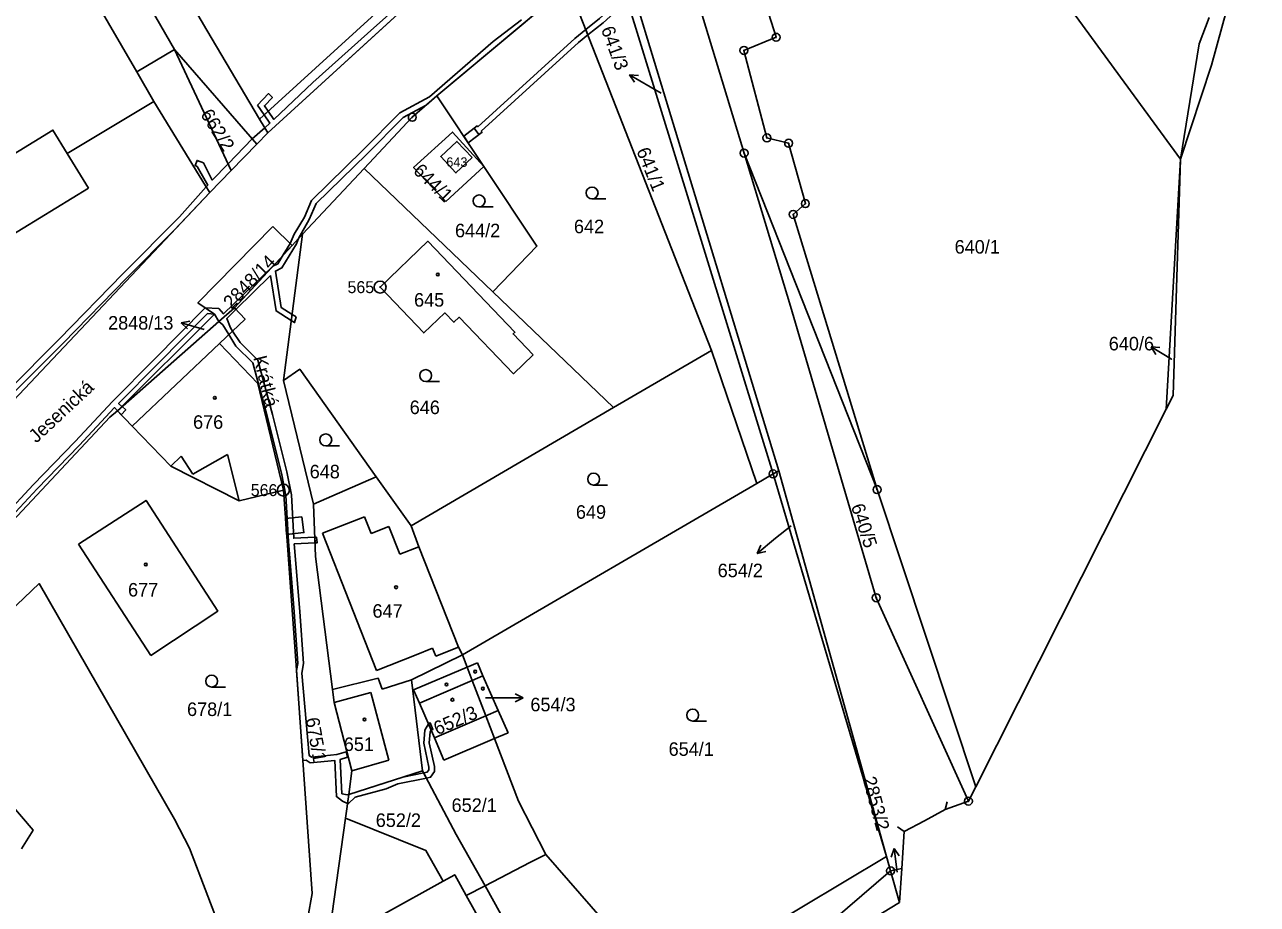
# Model space of a CAD drawing. Extents: x -562167 to -556918, y -1077891 to -1070763.
# Drawn here: x -558343.8 to -558188.7, y -1073978.7 to -1073868.1 of the extents above; entities that cross this region are included whole.
import ezdxf

# ---------------------------------------------------------------- set-up
doc = ezdxf.new("R2010")
doc.units = 0
for name, color, linetype in [('Hranice parcel', 7, 'Continuous'), ('Parcelní čísla', 7, 'Continuous'), ('Pop  PČ popisy', 7, 'Continuous'), ('Vnitřní kresba', 7, 'Continuous'), ('Věcná břemena k části', 7, 'Continuous'), ('Značky bodu BP', 7, 'Continuous'), ('Značky budov', 7, 'Continuous'), ('Značky kultur', 7, 'Continuous')]:
    doc.layers.add(name, color=color, linetype=linetype)

msp = doc.modelspace()

# ---------------------------------------------------------------- linework, layer by layer
at = {"layer": 'Hranice parcel'}
for p, q in [((-558314.24, -1073879.94), (-558285.48, -1073853.73)), ((-558313.21, -1073881.65), (-558284.1, -1073855.11)), ((-558249.64, -1073924.56), (-558269.88, -1073858.8)), ((-558275.37, -1073863.16), (-558291.95, -1073877.01)), ((-558257.4, -1073909.04), (-558275.37, -1073863.16)), ((-558196.04, -1073870.48), (-558194.77, -1073867.18)), ((-558198.38, -1073884.99), (-558196.04, -1073870.48)), ((-558324.94, -1073871.18), (-558314.6, -1073883.08)), ((-558324.94, -1073871.18), (-558317.81, -1073886.4)), ((-558314.24, -1073879.94), (-558313.21, -1073881.65)), ((-558314.6, -1073883.08), (-558313.21, -1073881.65)), ((-558338.45, -1073884.25), (-558335.77, -1073888.63)), ((-558317.81, -1073886.4), (-558314.6, -1073883.08)), ((-558253.3, -1073884.22), (-558236.57, -1073926.53)), ((-558200.2, -1073916.42), (-558198.38, -1073884.99)), ((-558199.34, -1073914.71), (-558198.38, -1073884.99)), ((-558317.81, -1073886.4), (-558320.51, -1073889.19)), ((-558301.08, -1073886.15), (-558308.85, -1073894.4)), ((-558301.08, -1073886.15), (-558284.89, -1073901.67)), ((-558320.51, -1073889.19), (-558346.61, -1073916.81)), ((-558312.57, -1073893.43), (-558310.16, -1073895.82)), ((-558308.85, -1073894.4), (-558311.22, -1073912.8)), ((-558308.85, -1073894.4), (-558310.16, -1073895.82)), ((-558310.16, -1073895.82), (-558317.41, -1073903.67)), ((-558284.89, -1073901.67), (-558269.73, -1073916.2)), ((-558332.13, -1073916.61), (-558319.93, -1073904.48)), ((-558319.93, -1073904.48), (-558319.35, -1073905.37)), ((-558317.41, -1073903.67), (-558319.35, -1073905.37)), ((-558319.35, -1073905.37), (-558332.13, -1073916.61)), ((-558269.73, -1073916.2), (-558257.4, -1073909.04)), ((-558251.68, -1073925.75), (-558257.4, -1073909.04)), ((-558311.22, -1073912.8), (-558307.45, -1073928.36)), ((-558200.2, -1073916.42), (-558199.34, -1073914.71)), ((-558295.19, -1073931.09), (-558269.73, -1073916.2)), ((-558224.15, -1073963.88), (-558200.2, -1073916.42)), ((-558249.64, -1073924.56), (-558251.68, -1073925.75)), ((-558248.93, -1073924.15), (-558249.64, -1073924.56)), ((-558235.37, -1073972.67), (-558249.64, -1073924.56)), ((-558235.37, -1073972.67), (-558248.93, -1073924.15)), ((-558299.56, -1073924.94), (-558307.45, -1073928.36)), ((-558299.56, -1073924.94), (-558295.19, -1073931.09)), ((-558288.73, -1073947.3), (-558251.68, -1073925.75)), ((-558224.15, -1073963.88), (-558236.57, -1073926.53)), ((-558337.04, -1073933.39), (-558327.91, -1073947.4)), ((-558295.14, -1073950.45), (-558288.73, -1073947.3)), ((-558288.14, -1073948.85), (-558288.73, -1073947.3)), ((-558294.88, -1073951.71), (-558288.14, -1073948.85)), ((-558288.14, -1073948.85), (-558286.85, -1073948.3)), ((-558305.07, -1073951.67), (-558299.33, -1073950.24)), ((-558299.33, -1073950.24), (-558298.83, -1073951.6)), ((-558298.83, -1073951.6), (-558295.14, -1073950.45)), ((-558293.73, -1073961.88), (-558295.14, -1073950.45)), ((-558282.96, -1073957.11), (-558284.69, -1073957.84)), ((-558284.69, -1073957.84), (-558291.06, -1073960.55)), ((-558303.03, -1073964.86), (-558293.73, -1073961.88)), ((-558303.03, -1073964.86), (-558303.45, -1073967.84)), ((-558225.07, -1073965.7), (-558224.15, -1073963.88)), ((-558263.41, -1073989.38), (-558278.22, -1073972.4)), ((-558235.37, -1073972.67), (-558263.41, -1073989.38)), ((-558234.87, -1073974.46), (-558235.37, -1073972.67)), ((-558233.47, -1073974.16), (-558234.87, -1073974.46)), ((-558233.75, -1073978.45), (-558233.47, -1073974.16)), ((-558253.19, -1073990.14), (-558234.87, -1073974.46)), ((-558234.87, -1073974.46), (-558233.75, -1073978.45)), ((-558288.25, -1073977.57), (-558285.87, -1073976.34)), ((-558233.75, -1073978.45), (-558253.19, -1073990.14))]:
    msp.add_line(p, q, dxfattribs=at)
for points in [[(-558314.24, -1073879.94), (-558320.89, -1073868.76), (-558340.76, -1073834.86), (-558348.5, -1073821.82)], [(-558345.59, -1073836.5), (-558334.83, -1073854.01), (-558324.94, -1073871.18)], [(-558198.38, -1073884.99), (-558205.48, -1073875.29), (-558233.19, -1073837.37)], [(-558236.57, -1073926.53), (-558247.12, -1073891.92), (-558245.59, -1073890.56), (-558247.69, -1073882.97), (-558250.43, -1073882.3), (-558253.31, -1073871.31), (-558249.26, -1073869.66), (-558255.29, -1073850.69)], [(-558198.38, -1073884.99), (-558194.49, -1073873.18), (-558188.73, -1073852.02)], [(-558262.87, -1073855.26), (-558261.45, -1073857.31), (-558253.3, -1073884.22)], [(-558269.65, -1073858.62), (-558268.22, -1073860.76), (-558248.93, -1073924.15)], [(-558338.45, -1073884.25), (-558327.55, -1073877.72), (-558321.04, -1073888.34), (-558320.51, -1073889.19)], [(-558291.95, -1073877.01), (-558295.03, -1073879.71), (-558301.08, -1073886.15)], [(-558291.95, -1073877.01), (-558286.04, -1073885.88), (-558279.35, -1073895.9), (-558284.89, -1073901.67)], [(-558351.14, -1073887.98), (-558340.24, -1073881.33), (-558338.45, -1073884.25)], [(-558290.83, -1073890.29), (-558286.04, -1073885.88), (-558289.99, -1073881.57), (-558294.86, -1073886.04), (-558290.83, -1073890.29)], [(-558287.5, -1073884.78), (-558289.42, -1073882.74), (-558291.46, -1073884.66), (-558289.54, -1073886.7), (-558287.5, -1073884.78)], [(-558253.3, -1073884.22), (-558247.46, -1073903.48), (-558236.67, -1073940.12), (-558225.07, -1073965.7)], [(-558335.77, -1073888.63), (-558354.31, -1073899.95), (-558358.76, -1073892.63)], [(-558319.93, -1073904.48), (-558322.01, -1073903.04), (-558312.57, -1073893.43)], [(-558279.83, -1073909.58), (-558282.35, -1073906.96), (-558282.13, -1073906.75), (-558293.07, -1073895.3), (-558299.08, -1073901.07), (-558293.59, -1073906.83), (-558290.93, -1073904.3), (-558289.79, -1073905.49), (-558289.15, -1073904.86), (-558282.29, -1073911.96), (-558279.83, -1073909.58)], [(-558311.25, -1073926.59), (-558314.47, -1073913.2), (-558319.27, -1073908.14), (-558316.06, -1073905.09), (-558317.41, -1073903.67)], [(-558311.22, -1073912.8), (-558309.19, -1073911.4), (-558299.56, -1073924.94)], [(-558332.13, -1073916.61), (-558333.06, -1073917.43), (-558358.23, -1073944.24)], [(-558332.13, -1073916.61), (-558330.26, -1073918.56), (-558325.41, -1073923.59), (-558316.82, -1073927.94), (-558311.25, -1073926.59)], [(-558311.25, -1073926.59), (-558309.63, -1073948.61), (-558307.63, -1073977.31), (-558308.72, -1073983.35)], [(-558327.91, -1073947.4), (-558319.5, -1073941.8), (-558328.51, -1073927.89), (-558337.04, -1073933.39)], [(-558307.45, -1073928.36), (-558307.2, -1073934.94), (-558305.07, -1073951.67)], [(-558288.73, -1073947.3), (-558289.23, -1073946.35), (-558294.2, -1073933.7), (-558295.19, -1073931.09)], [(-558318.45, -1073983.66), (-558323.04, -1073971.62), (-558324.95, -1073967.98), (-558341.99, -1073938.35), (-558353.33, -1073949.15), (-558356.6, -1073946.5), (-558357.65, -1073945.06), (-558358.23, -1073944.24)], [(-558284.69, -1073957.84), (-558285.79, -1073954.96), (-558287.5, -1073950.52), (-558288.14, -1073948.85)], [(-558286.85, -1073948.3), (-558286.14, -1073949.93), (-558284.22, -1073954.28), (-558282.96, -1073957.11)], [(-558305.07, -1073951.67), (-558304.86, -1073953.3), (-558302.62, -1073961.89), (-558303.03, -1073964.86)], [(-558291.06, -1073960.55), (-558292.23, -1073957.74), (-558294.14, -1073953.38), (-558294.88, -1073951.71)], [(-558278.22, -1073972.4), (-558281.68, -1073965.69), (-558284.69, -1073957.84)], [(-558344.21, -1073971.69), (-558342.73, -1073969.34), (-558350.88, -1073959.88)], [(-558293.73, -1073961.88), (-558289.52, -1073969.88), (-558285.87, -1073976.34)], [(-558225.07, -1073965.7), (-558228.02, -1073966.75), (-558230.6, -1073968.18), (-558233.17, -1073969.5), (-558233.47, -1073974.16)], [(-558303.45, -1073967.84), (-558308.83, -1074006.47), (-558312.78, -1074021.71)], [(-558303.45, -1073967.84), (-558293.31, -1073971.91), (-558291.14, -1073975.75)], [(-558285.87, -1073976.34), (-558280.24, -1073973.43), (-558278.22, -1073972.4)], [(-558288.25, -1073977.57), (-558283.44, -1073986.18), (-558292.2, -1073991.06), (-558293.07, -1073991.54), (-558296.09, -1073985.97), (-558295.24, -1073985.53), (-558298.42, -1073979.76), (-558291.14, -1073975.75)], [(-558291.14, -1073975.75), (-558289.7, -1073974.96), (-558288.25, -1073977.57)], [(-558285.87, -1073976.34), (-558274.26, -1073997.35), (-558271.91, -1074001.58)]]:
    msp.add_lwpolyline(points, dxfattribs=at)
at = {"layer": 'Pop  PČ popisy'}
for p, q in [((-558265.1, -1073875.88), (-558267.7, -1073874.38)), ((-558267.7, -1073874.38), (-558266.58, -1073874.45)), ((-558267.7, -1073874.38), (-558267.08, -1073875.31)), ((-558263.74, -1073876.68), (-558265.1, -1073875.88)), ((-558324.11, -1073905.56), (-558323.01, -1073905.36)), ((-558321.23, -1073906.39), (-558324.11, -1073905.56)), ((-558324.11, -1073905.56), (-558323.29, -1073906.32)), ((-558199.52, -1073910.12), (-558202.09, -1073908.57)), ((-558202.09, -1073908.57), (-558200.98, -1073908.66)), ((-558202.09, -1073908.57), (-558201.49, -1073909.52)), ((-558199.48, -1073910.15), (-558199.52, -1073910.12)), ((-558247.39, -1073931.1), (-558249.33, -1073932.65)), ((-558249.33, -1073932.65), (-558251.66, -1073934.54)), ((-558251.66, -1073934.54), (-558251.2, -1073933.52)), ((-558251.66, -1073934.54), (-558250.57, -1073934.3)), ((-558281.08, -1073952.7), (-558282.08, -1073952.2)), ((-558284.08, -1073952.7), (-558285.81, -1073952.7)), ((-558284.08, -1073952.7), (-558281.08, -1073952.7)), ((-558281.08, -1073952.7), (-558282.08, -1073953.2)), ((-558234.42, -1073971.66), (-558234.79, -1073972.72)), ((-558234.05, -1073974.64), (-558234.42, -1073971.66)), ((-558234.42, -1073971.66), (-558233.8, -1073972.59))]:
    msp.add_line(p, q, dxfattribs=at)
at = {"layer": 'Vnitřní kresba'}
for p, q in [((-558339.6, -1073856.96), (-558329.68, -1073874.01)), ((-558329.68, -1073874.01), (-558324.94, -1073871.18)), ((-558329.68, -1073874.01), (-558327.55, -1073877.72)), ((-558330.26, -1073918.56), (-558319.27, -1073908.14)), ((-558325.41, -1073923.59), (-558324.09, -1073922.34)), ((-558324.09, -1073922.34), (-558322.62, -1073924.58)), ((-558322.62, -1073924.58), (-558318.26, -1073922.11)), ((-558318.26, -1073922.11), (-558316.82, -1073927.94)), ((-558306.32, -1073932.02), (-558301.04, -1073929.94)), ((-558301.04, -1073929.94), (-558300.21, -1073932.04)), ((-558306.32, -1073932.02), (-558299.54, -1073949.25)), ((-558300.21, -1073932.04), (-558298, -1073931.17)), ((-558298, -1073931.17), (-558296.62, -1073934.66)), ((-558296.62, -1073934.66), (-558294.2, -1073933.7)), ((-558292.08, -1073947.46), (-558289.23, -1073946.35)), ((-558299.54, -1073949.25), (-558294.56, -1073947.29)), ((-558294.56, -1073947.29), (-558292.47, -1073946.47)), ((-558292.47, -1073946.47), (-558292.08, -1073947.46)), ((-558294.14, -1073953.38), (-558287.5, -1073950.52)), ((-558287.5, -1073950.52), (-558286.14, -1073949.93)), ((-558304.86, -1073953.3), (-558300.26, -1073952.05)), ((-558300.26, -1073952.05), (-558297.99, -1073960.54)), ((-558285.79, -1073954.96), (-558292.23, -1073957.74)), ((-558285.79, -1073954.96), (-558284.22, -1073954.28)), ((-558302.62, -1073961.89), (-558297.99, -1073960.54)), ((-558227.73, -1073965.79), (-558228.02, -1073966.75)), ((-558234, -1073968.94), (-558233.17, -1073969.5))]:
    msp.add_line(p, q, dxfattribs=at)
at = {"layer": 'Věcná břemena k části'}
for points in [[(-558284.81, -1073854.4), (-558285.48, -1073853.73), (-558285.54, -1073854.16), (-558289.79, -1073858.61), (-558296.25, -1073864.25), (-558296.11, -1073865.1), (-558300.68, -1073869.18), (-558307.54, -1073875.35), (-558312.43, -1073879.98), (-558313.15, -1073878.95), (-558313.66, -1073879.41), (-558312.94, -1073880.45), (-558313.59, -1073881.02), (-558315.18, -1073882.41), (-558314.6, -1073883.08), (-558313.21, -1073881.65), (-558295.35, -1073865.37), (-558295.49, -1073864.52), (-558289.31, -1073859.11)], [(-558273.21, -1073868.68), (-558272.94, -1073869.36), (-558271.04, -1073867.84), (-558268.77, -1073865.8), (-558267.85, -1073865.38), (-558268.06, -1073864.71), (-558269.15, -1073865.2), (-558271.5, -1073867.3)], [(-558288.56, -1073882.09), (-558288.01, -1073882.93), (-558286.26, -1073881.59), (-558286.35, -1073881.47), (-558274.14, -1073870.32), (-558272.94, -1073869.36), (-558273.21, -1073868.68), (-558274.6, -1073869.79), (-558286.78, -1073880.91), (-558286.88, -1073880.79)], [(-558286.35, -1073881.47), (-558274.14, -1073870.32), (-558272.94, -1073869.36), (-558273.21, -1073868.68), (-558274.6, -1073869.79), (-558286.78, -1073880.91), (-558286.88, -1073880.79), (-558287.27, -1073881.1), (-558286.66, -1073881.89), (-558286.26, -1073881.59)], [(-558314.51, -1073878.19), (-558313.66, -1073879.41), (-558313.15, -1073878.95), (-558313.63, -1073878.27), (-558312.63, -1073877.21), (-558313.14, -1073876.73)], [(-558312.87, -1073899.61), (-558312.16, -1073904.06), (-558310.25, -1073905.26), (-558310.15, -1073904.5), (-558311.52, -1073903.64), (-558312.25, -1073899.05), (-558311.44, -1073898.66), (-558309.61, -1073895.64), (-558309.36, -1073894.95), (-558310.16, -1073895.82), (-558311.27, -1073897.02), (-558311.94, -1073898.12), (-558312.57, -1073898.42), (-558317.41, -1073903.67), (-558317.22, -1073903.87)], [(-558318.87, -1073905.82), (-558318.11, -1073907.04), (-558317.63, -1073906.59), (-558317.89, -1073906.2), (-558318.38, -1073905.01), (-558317.22, -1073903.87), (-558317.41, -1073903.67), (-558319.35, -1073905.37)], [(-558309.66, -1073904.81), (-558310.15, -1073904.5), (-558310.25, -1073905.26), (-558309.83, -1073905.52)], [(-558303.19, -1073965.98), (-558303.03, -1073964.86), (-558303.19, -1073964.89), (-558303.89, -1073964.76), (-558304.09, -1073960.45), (-558303.19, -1073960.17), (-558303.37, -1073959.49), (-558304.52, -1073959.85), (-558307.71, -1073960.15), (-558307.99, -1073959.97), (-558308.93, -1073949.59), (-558308.71, -1073948.41), (-558309.18, -1073941.85), (-558309.89, -1073933.35), (-558307.27, -1073933.22), (-558307.29, -1073932.52), (-558309.94, -1073932.65), (-558310.22, -1073927.2), (-558310.8, -1073924.31), (-558312.62, -1073917.1), (-558314.46, -1073910.24), (-558316.69, -1073908.03), (-558317.63, -1073906.59), (-558318.11, -1073907.04), (-558317.23, -1073908.47), (-558315.08, -1073910.6), (-558313.3, -1073917.28), (-558311.48, -1073924.47), (-558310.92, -1073927.28), (-558310.62, -1073933.03), (-558309.88, -1073941.91), (-558309.41, -1073948.37), (-558309.58, -1073949.28), (-558308.84, -1073959.9), (-558308.79, -1073960.6), (-558308.4, -1073960.54), (-558307.89, -1073960.87), (-558304.78, -1073960.57), (-558304.57, -1073965.12), (-558303.83, -1073965.69)], [(-558331.54, -1073916.09), (-558332.13, -1073916.61), (-558331.64, -1073917.12), (-558331.07, -1073916.51)], [(-558308.91, -1073929.93), (-558310.99, -1073930.17), (-558310.84, -1073932.18), (-558308.67, -1073931.92)], [(-558307.09, -1073932.51), (-558307.29, -1073932.52), (-558307.27, -1073933.22), (-558306.99, -1073933.21)], [(-558293.01, -1073955.97), (-558293.47, -1073956.78), (-558293.6, -1073958.39), (-558292.94, -1073961.41), (-558292.95, -1073961.76), (-558293.16, -1073962.05), (-558293.59, -1073962.14), (-558293.25, -1073962.79), (-558292.74, -1073962.69), (-558292.25, -1073961.98), (-558292.24, -1073961.35), (-558292.9, -1073958.35), (-558292.79, -1073957), (-558292.66, -1073956.77), (-558292.43, -1073956.67), (-558292.78, -1073955.87)], [(-558298.31, -1073964.16), (-558296.87, -1073963.52), (-558293.25, -1073962.79), (-558293.59, -1073962.14), (-558296.23, -1073962.68), (-558303.03, -1073964.86), (-558303.19, -1073965.98), (-558303.04, -1073965.99), (-558302.21, -1073965.18)]]:
    msp.add_lwpolyline(points, close=True, dxfattribs=at)
for points in [[(-558281.31, -1073867.46), (-558284.87, -1073870.2), (-558292.85, -1073877.16), (-558296.62, -1073879.16), (-558301.24, -1073883.83), (-558307.72, -1073890.17), (-558308.61, -1073892.26), (-558309.9, -1073894.39), (-558310.4, -1073895.58), (-558311.27, -1073897.02), (-558310.16, -1073895.82), (-558309.36, -1073894.95), (-558307.99, -1073892.58), (-558307.14, -1073890.57), (-558300.74, -1073884.33), (-558296.2, -1073879.72), (-558293.29, -1073878.18), (-558291.95, -1073877.01), (-558275.37, -1073863.16)], [(-558345.65, -1073914.83), (-558338.97, -1073908.12), (-558330.93, -1073899.9), (-558324.97, -1073893.91), (-558320.51, -1073889.19), (-558317.81, -1073886.4), (-558314.6, -1073883.08), (-558315.18, -1073882.41), (-558318.21, -1073885.56), (-558320.19, -1073887.61), (-558321.31, -1073885.46), (-558322.1, -1073885.14), (-558322.36, -1073885.79), (-558322.11, -1073885.89), (-558320.76, -1073888.23), (-558320.96, -1073888.46), (-558324.3, -1073892.24), (-558331.43, -1073899.4), (-558339.47, -1073907.62), (-558345.93, -1073914.12)], [(-558345.51, -1073929.94), (-558342.21, -1073926.41), (-558336.95, -1073920.96), (-558332.51, -1073916.22), (-558332.13, -1073916.61), (-558331.54, -1073916.09), (-558331.57, -1073916.06), (-558331.98, -1073915.68), (-558326.99, -1073910.67), (-558320.78, -1073904.4), (-558319.93, -1073904.48), (-558319.35, -1073905.37), (-558317.41, -1073903.67), (-558312.57, -1073898.42), (-558318.78, -1073904.43), (-558319.38, -1073903.77), (-558321.08, -1073903.68), (-558327.49, -1073910.17), (-558332.73, -1073915.44), (-558337.45, -1073920.48), (-558342.71, -1073925.93), (-558346.39, -1073929.86)]]:
    msp.add_lwpolyline(points, dxfattribs=at)
at = {"layer": 'Značky bodu BP'}
for centre, radius in [((-558249.26, -1073869.66), 0.5), ((-558249.26, -1073869.66), 0.0303), ((-558253.31, -1073871.31), 0.5), ((-558253.31, -1073871.31), 0.0303), ((-558295.03, -1073879.71), 0.5), ((-558295.03, -1073879.71), 0.0303), ((-558250.43, -1073882.3), 0.5), ((-558250.43, -1073882.3), 0.0303), ((-558247.69, -1073882.97), 0.5), ((-558253.3, -1073884.22), 0.5), ((-558253.3, -1073884.22), 0.0303), ((-558247.69, -1073882.97), 0.0303), ((-558245.59, -1073890.56), 0.5), ((-558245.59, -1073890.56), 0.0303), ((-558247.12, -1073891.92), 0.5), ((-558247.12, -1073891.92), 0.0303), ((-558299.08, -1073901.07), 0.75), ((-558299.08, -1073901.07), 0.03), ((-558249.64, -1073924.56), 0.5), ((-558249.64, -1073924.56), 0.0303), ((-558311.25, -1073926.59), 0.75), ((-558236.57, -1073926.53), 0.5), ((-558311.25, -1073926.59), 0.03), ((-558236.57, -1073926.53), 0.0303), ((-558236.67, -1073940.12), 0.5), ((-558236.67, -1073940.12), 0.0303), ((-558225.07, -1073965.7), 0.5), ((-558225.07, -1073965.7), 0.0303), ((-558234.87, -1073974.46), 0.5), ((-558234.87, -1073974.46), 0.0303)]:
    msp.add_circle(centre, radius, dxfattribs=at)
at = {"layer": 'Značky budov'}
for centre in [(-558291.82, -1073899.49), (-558319.87, -1073914.99), (-558328.56, -1073935.93), (-558297.08, -1073938.81), (-558287.11, -1073949.41), (-558290.73, -1073951.02), (-558286.15, -1073951.55), (-558289.99, -1073952.94), (-558301.05, -1073955.42)]:
    msp.add_circle(centre, 0.175, dxfattribs=at)
at = {"layer": 'Značky kultur'}
for p, q in [((-558272.42, -1073889.98), (-558270.67, -1073889.98)), ((-558286.63, -1073890.98), (-558284.88, -1073890.98)), ((-558293.35, -1073912.93), (-558291.6, -1073912.93)), ((-558305.92, -1073921.02), (-558304.17, -1073921.02)), ((-558272.22, -1073925.96), (-558270.47, -1073925.96)), ((-558320.27, -1073951.36), (-558318.52, -1073951.36)), ((-558259.76, -1073955.63), (-558258.01, -1073955.63))]:
    msp.add_line(p, q, dxfattribs=at)
for centre in [(-558272.42, -1073889.23), (-558286.63, -1073890.23), (-558293.35, -1073912.18), (-558305.92, -1073920.27), (-558272.22, -1073925.21), (-558320.27, -1073950.61), (-558259.76, -1073954.88)]:
    msp.add_circle(centre, 0.75, dxfattribs=at)

# ---------------------------------------------------------------- texts
at = {"layer": 'Parcelní čísla'}
for s, rotation, p in [('641/3', 290, (-558271.32, -1073868.62)), ('662/2', 302, (-558321.74, -1073879.33)), ('641/1', 292, (-558266.87, -1073883.91)), ('644/1', 316, (-558295.03, -1073886.58)), ('2848/14', 46, (-558317.77, -1073903.93)), ('640/5', 288, (-558239.87, -1073928.6)), ('652/3', 23, (-558291.9, -1073957.42)), ('675/1', 280, (-558308.45, -1073955.32)), ('2853/2', 285, (-558238.4, -1073962.85))]:
    msp.add_text(s, height=1.7, rotation=rotation, dxfattribs=at).set_placement(p)
for s, height, p in [('643', 1.19, (-558290.75, -1073885.94)), ('644/2', 1.7, (-558289.66, -1073894.8)), ('642', 1.7, (-558274.7, -1073894.29)), ('640/1', 1.7, (-558226.81, -1073896.85)), ('645', 1.7, (-558294.81, -1073903.52)), ('2848/13', 1.7, (-558333.3, -1073906.41)), ('640/6', 1.7, (-558207.42, -1073909.02)), ('646', 1.7, (-558295.36, -1073917.03)), ('676', 1.7, (-558322.61, -1073918.88)), ('648', 1.7, (-558307.94, -1073925.11)), ('649', 1.7, (-558274.45, -1073930.19)), ('654/2', 1.7, (-558256.62, -1073937.54)), ('677', 1.7, (-558330.79, -1073939.97)), ('647', 1.7, (-558300.04, -1073942.63)), ('654/3', 1.7, (-558280.18, -1073954.4)), ('678/1', 1.7, (-558323.37, -1073954.99)), ('651', 1.7, (-558303.65, -1073959.39)), ('654/1', 1.7, (-558262.79, -1073960)), ('652/1', 1.7, (-558290.09, -1073967.05)), ('652/2', 1.7, (-558299.63, -1073968.94))]:
    msp.add_text(s, height=height, dxfattribs=at).set_placement(p)
at = {"layer": 'Pop  PČ popisy'}
for s, rotation, p in [('Krátká', 284, (-558315.05, -1073909.92)), ('Jesenická', 43, (-558342.33, -1073920.75))]:
    msp.add_text(s, height=1.7, rotation=rotation, dxfattribs=at).set_placement(p)
at = {"layer": 'Značky bodu BP'}
for s, p in [('565', (-558303.18, -1073901.82)), ('566', (-558315.35, -1073927.34))]:
    msp.add_text(s, height=1.5, dxfattribs=at).set_placement(p)

doc.saveas('drawing.dxf')
